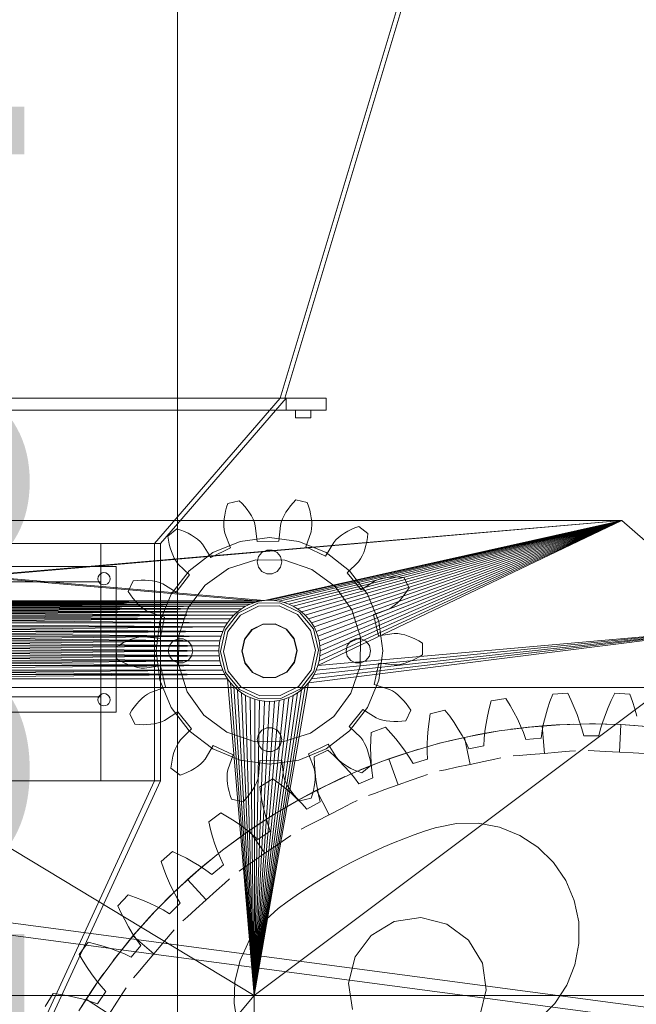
# Model space of a CAD drawing. Header units: millimetres. Extents: x -4395 to 65662, y -65530 to 6847.
# Tile 869 of 1034: x 24877 to 25279, y 1934 to 2577. Entities that reach past the tile are written whole.
import ezdxf

# ---------------------------------------------------------------- set-up
doc = ezdxf.new("R2010")
doc.units = ezdxf.units.MM
doc.layers.add('COTAS_P', color=1, linetype='Continuous', lineweight=0)
doc.layers.add('lateral_briquetadora', color=7, linetype='Continuous', lineweight=0)
doc.dimstyles.new('R19_100', dxfattribs={"dimtxt": 250, "dimasz": 150, "dimexe": 150, "dimexo": 80, "dimgap": 100, "dimtad": 1, "dimtih": 1, "dimtoh": 1, "dimdsep": 46, "dimcen": 0.09, "dimadec": 0, "dimazin": 0, "dimtfac": 1, "dimtdec": 4, "dimtofl": 0, "dimtmove": 0, "dimatfit": 3, "dimfxl": 1, "dimtolj": 1, "dimtzin": 0, "dimarcsym": 0})

# ---------------------------------------------------------------- blocks, each defined once
blk = doc.blocks.new('DIM_R33_6')
at = {"layer": 'COTAS_P'}
for p, q in [((24580.07, 3250), (24980.07, 3250)), ((24980.07, 3250), (24935.07, 3100)), ((24980.07, 0), (24980.07, 3250)), ((24980.07, 3250), (25025.07, 3100)), ((24980.07, 0), (24935.07, 150)), ((24980.07, 0), (25025.07, 150)), ((24580.07, 0), (24980.07, 0))]:
    blk.add_line(p, q, dxfattribs=at)
blk.add_text('3250 P', height=250, rotation=90, dxfattribs=at).set_placement((24880.07, 1625))
blk = doc.blocks.new('DIM_R33_7')
at = {"layer": 'COTAS_P'}
for p, q in [((24250.07, 2141), (24400.07, 2186)), ((26750.07, 2141), (26600.07, 2186)), ((24250.07, 1241), (24250.07, 2141)), ((24250.07, 2141), (26750.07, 2141)), ((24250.07, 2141), (24400.07, 2096)), ((26750.07, 2141), (26600.07, 2096)), ((26750.07, 1241), (26750.07, 2141))]:
    blk.add_line(p, q, dxfattribs=at)
blk.add_text('2500 P', height=250, dxfattribs=at).set_placement((25500.07, 2241))

msp = doc.modelspace()

# ---------------------------------------------------------------- linework, layer by layer
at = {"layer": 'lateral_briquetadora'}
for p, q in [((25047.067, 2330), (25197.067, 2830)), ((25050.067, 2330), (25200.067, 2830)), ((24623.067, 2330), (25077.067, 2330)), ((24650.067, 2330), (25050.067, 2330)), ((24653.067, 2330), (25047.067, 2330)), ((25047.067, 2330), (24965.067, 2235)), ((24969.067, 2235), (25051.067, 2330)), ((25050.067, 2330), (25047.067, 2330)), ((25047.067, 2330), (25051.067, 2330)), ((25051.067, 2330), (25077.067, 2330)), ((25051.067, 2330), (25051.067, 2322)), ((25077.067, 2322), (25077.067, 2330)), ((24623.067, 2322), (25077.067, 2322)), ((25051.067, 2322), (25077.067, 2322)), ((25057.067, 2322), (25067.067, 2322)), ((25057.067, 2322), (25057.067, 2317)), ((25067.067, 2317), (25067.067, 2322)), ((25057.067, 2317), (25067.067, 2317)), ((25012.884, 2261.185), (25020.286, 2262.974)), ((25020.286, 2262.974), (25022.167, 2261.076)), ((25055.499, 2261.503), (25057.33, 2263.449)), ((25057.33, 2263.449), (25064.776, 2261.85)), ((25011.417, 2256.11), (25012.078, 2258.637)), ((25012.078, 2258.637), (25012.884, 2261.185)), ((25022.167, 2261.076), (25023.91, 2259.13)), ((25023.91, 2259.13), (25025.51, 2257.142)), ((25025.51, 2257.142), (25026.958, 2255.114)), ((25050.862, 2255.42), (25052.258, 2257.484)), ((25052.258, 2257.484), (25053.807, 2259.513)), ((25053.807, 2259.513), (25055.499, 2261.503)), ((25064.776, 2261.85), (25065.647, 2259.323)), ((25065.647, 2259.323), (25066.373, 2256.814)), ((25066.373, 2256.814), (25066.952, 2254.328)), ((24430.067, 2250), (25036.833, 2197.791)), ((25270.067, 2250), (24430.067, 2250)), ((24430.067, 2250), (25033.63, 2197.316)), ((25270.067, 2250), (24663.302, 2197.791)), ((25270.067, 2250), (24666.505, 2197.316)), ((25010.339, 2248.721), (25010.54, 2251.144)), ((25010.54, 2251.144), (25010.902, 2253.61)), ((25010.902, 2253.61), (25011.417, 2256.11)), ((25026.958, 2255.114), (25028.244, 2253.05)), ((25028.244, 2253.05), (25029.351, 2250.953)), ((25029.351, 2250.953), (25030.249, 2248.823)), ((25270.067, 2250), (25036.833, 2197.791)), ((25270.067, 2250), (25040.067, 2197.95)), ((25270.067, 2250), (25043.302, 2197.791)), ((25270.067, 2250), (25046.505, 2197.316)), ((25047.734, 2249.047), (25048.576, 2251.199)), ((25048.576, 2251.199), (25049.629, 2253.324)), ((25049.629, 2253.324), (25050.862, 2255.42)), ((25270.067, 2250), (25049.647, 2196.529)), ((25270.067, 2250), (25052.696, 2195.438)), ((25270.067, 2250), (25055.624, 2194.054)), ((25270.067, 2250), (25058.401, 2192.389)), ((25270.067, 2250), (25061.002, 2190.46)), ((25270.067, 2250), (25063.402, 2188.285)), ((25270.067, 2250), (25065.577, 2185.885)), ((25066.952, 2254.328), (25067.377, 2251.873)), ((25067.377, 2251.873), (25067.64, 2249.455)), ((25270.067, 2250), (25067.506, 2183.284)), ((25270.067, 2250), (25069.171, 2180.506)), ((25270.067, 2250), (25070.556, 2177.579)), ((25270.067, 2250), (25071.647, 2155.371)), ((25270.067, 2250), (25071.647, 2174.53)), ((25270.067, 2250), (25072.433, 2158.512)), ((25270.067, 2250), (25072.433, 2171.388)), ((25270.067, 2250), (25072.909, 2161.716)), ((25270.067, 2250), (25072.909, 2168.185)), ((25270.067, 2250), (25073.067, 2164.95)), ((25350.067, 2180), (25270.067, 2250)), ((24973.821, 2239.86), (24979.714, 2244.684)), ((24979.714, 2244.684), (24982.232, 2243.789)), ((24982.232, 2243.789), (24984.647, 2242.793)), ((25010.312, 2246.349), (25010.339, 2248.721)), ((25010.486, 2244.045), (25010.312, 2246.349)), ((25010.946, 2241.844), (25010.486, 2244.045)), ((25030.249, 2248.823), (25030.846, 2246.655)), ((25030.846, 2246.655), (25032.006, 2236.372)), ((25046.296, 2236.555), (25047.193, 2246.864)), ((25047.193, 2246.864), (25047.734, 2249.047)), ((25067.612, 2244.777), (25067.209, 2242.565)), ((25067.728, 2247.085), (25067.612, 2244.777)), ((25067.64, 2249.455), (25067.728, 2247.085)), ((25091.2, 2243.031), (25093.475, 2244.187)), ((25093.475, 2244.187), (25095.864, 2245.245)), ((25095.864, 2245.245), (25098.358, 2246.204)), ((25098.358, 2246.204), (25104.372, 2241.533)), ((24974.201, 2237.215), (24973.821, 2239.86)), ((24974.701, 2234.651), (24974.201, 2237.215)), ((24984.647, 2242.793), (24986.951, 2241.695)), ((24986.951, 2241.695), (24989.136, 2240.497)), ((24989.136, 2240.497), (24991.19, 2239.195)), ((24991.19, 2239.195), (24993.098, 2237.786)), ((24993.098, 2237.786), (24994.83, 2236.257)), ((25014.611, 2232.166), (25010.946, 2241.844)), ((25020.915, 2236.429), (25040.067, 2238.95)), ((25040.067, 2238.95), (25059.22, 2236.429)), ((25067.209, 2242.565), (25063.793, 2232.797)), ((25082.028, 2235.66), (25083.462, 2237.392)), ((25083.462, 2237.392), (25085.156, 2238.966)), ((25085.156, 2238.966), (25087.026, 2240.423)), ((25087.026, 2240.423), (25089.047, 2241.777)), ((25089.047, 2241.777), (25091.2, 2243.031)), ((25104.06, 2238.879), (25103.626, 2236.303)), ((25104.372, 2241.533), (25104.06, 2238.879)), ((24965.067, 2235), (24735.067, 2235)), ((24770.067, 2235), (24930.067, 2235)), ((24930.067, 2235), (24965.067, 2235)), ((24930.067, 2235), (24930.067, 2080)), ((24930.067, 2210), (24930.067, 2235)), ((24969.067, 2235), (24965.067, 2235)), ((24965.067, 2080), (24965.067, 2235)), ((24969.067, 2080), (24969.067, 2235)), ((24975.322, 2232.176), (24974.701, 2234.651)), ((24976.066, 2229.797), (24975.322, 2232.176)), ((24994.83, 2236.257), (24996.309, 2234.562)), ((24996.309, 2234.562), (25001.816, 2225.801)), ((25001.816, 2225.801), (25014.611, 2232.166)), ((25003.067, 2229.036), (25020.915, 2236.429)), ((25032.006, 2236.372), (25046.296, 2236.555)), ((25038.287, 2230.75), (25035.08, 2229.205)), ((25041.848, 2230.75), (25038.287, 2230.75)), ((25045.055, 2229.205), (25041.848, 2230.75)), ((25059.22, 2236.429), (25077.067, 2229.036)), ((25063.793, 2232.797), (25076.747, 2226.761)), ((25076.747, 2226.761), (25082.028, 2235.66)), ((25102.386, 2231.416), (25101.575, 2229.123)), ((25103.069, 2233.812), (25102.386, 2231.416)), ((25103.626, 2236.303), (25103.069, 2233.812)), ((24976.936, 2227.526), (24976.066, 2229.797)), ((24977.941, 2225.378), (24976.936, 2227.526)), ((24979.098, 2223.377), (24977.941, 2225.378)), ((24987.742, 2217.276), (25003.067, 2229.036)), ((25013.344, 2218.67), (25031.252, 2224.299)), ((25031.252, 2224.299), (25050.024, 2224.118)), ((25032.86, 2226.421), (25032.067, 2222.95)), ((25035.08, 2229.205), (25032.86, 2226.421)), ((25047.275, 2226.421), (25045.055, 2229.205)), ((25048.067, 2222.95), (25047.275, 2226.421)), ((25077.067, 2229.036), (25092.393, 2217.276)), ((25099.52, 2224.92), (25098.197, 2223.102)), ((25100.625, 2226.95), (25099.52, 2224.92)), ((25101.575, 2229.123), (25100.625, 2226.95)), ((24760.067, 2220), (24940.067, 2220)), ((24940.067, 2125), (24940.067, 2220)), ((24980.467, 2221.594), (24979.098, 2223.377)), ((24987.968, 2214.465), (24980.467, 2221.594)), ((24998.051, 2207.783), (25013.344, 2218.67)), ((25032.067, 2222.95), (25032.86, 2219.479)), ((25032.86, 2219.479), (25035.08, 2216.696)), ((25045.055, 2216.696), (25047.275, 2219.479)), ((25047.275, 2219.479), (25048.067, 2222.95)), ((25050.024, 2224.118), (25067.82, 2218.146)), ((25067.82, 2218.146), (25082.9, 2206.966)), ((25098.197, 2223.102), (25090.881, 2215.783)), ((24928.067, 2212), (24928.263, 2213.236)), ((24928.263, 2210.764), (24928.067, 2212)), ((24928.263, 2213.236), (24928.831, 2214.351)), ((24928.831, 2214.351), (24929.716, 2215.236)), ((24929.716, 2215.236), (24930.831, 2215.804)), ((24930.831, 2215.804), (24932.067, 2216)), ((24932.067, 2216), (24933.304, 2215.804)), ((24933.304, 2215.804), (24934.419, 2215.236)), ((24934.419, 2215.236), (24935.304, 2214.351)), ((24935.304, 2214.351), (24935.872, 2213.236)), ((24935.872, 2213.236), (24936.067, 2212)), ((24936.067, 2212), (24935.872, 2210.764)), ((24975.982, 2201.95), (24987.742, 2217.276)), ((24979.202, 2203.178), (24987.968, 2214.465)), ((25035.08, 2216.696), (25038.287, 2215.151)), ((25038.287, 2215.151), (25041.848, 2215.151)), ((25041.848, 2215.151), (25045.055, 2216.696)), ((25090.881, 2215.783), (25099.934, 2204.725)), ((25092.393, 2217.276), (25104.153, 2201.95)), ((25110.596, 2211.39), (25112.805, 2212.073)), ((25112.805, 2212.073), (25115.123, 2212.574)), ((25115.123, 2212.574), (25117.53, 2212.918)), ((25117.53, 2212.918), (25120.014, 2213.113)), ((25120.014, 2213.113), (25122.566, 2213.168)), ((25122.566, 2213.168), (25125.177, 2213.085)), ((25125.177, 2213.085), (25127.84, 2212.867)), ((25127.84, 2212.867), (25131.232, 2206.048)), ((24770.067, 2210), (24930.067, 2210)), ((24928.831, 2209.649), (24928.263, 2210.764)), ((24929.716, 2208.764), (24928.831, 2209.649)), ((24930.831, 2208.196), (24929.716, 2208.764)), ((24932.067, 2208), (24930.831, 2208.196)), ((24933.304, 2208.196), (24932.067, 2208)), ((24934.419, 2208.764), (24933.304, 2208.196)), ((24935.304, 2209.649), (24934.419, 2208.764)), ((24935.872, 2210.764), (24935.304, 2209.649)), ((24947.88, 2203.698), (24951.096, 2210.602)), ((24951.096, 2210.602), (24953.753, 2210.888)), ((24953.753, 2210.888), (24956.361, 2211.038)), ((24956.361, 2211.038), (24958.913, 2211.049)), ((24958.913, 2211.049), (24961.401, 2210.917)), ((24961.401, 2210.917), (24963.817, 2210.636)), ((24963.817, 2210.636), (24966.147, 2210.194)), ((24966.147, 2210.194), (24968.372, 2209.568)), ((24968.372, 2209.568), (24970.439, 2208.682)), ((24970.439, 2208.682), (24979.202, 2203.178)), ((24986.872, 2192.703), (24998.051, 2207.783)), ((25082.9, 2206.966), (25093.788, 2191.674)), ((25099.934, 2204.725), (25108.553, 2210.452)), ((25108.553, 2210.452), (25110.596, 2211.39)), ((25131.232, 2206.048), (25129.799, 2203.792)), ((24949.37, 2201.48), (24947.88, 2203.698)), ((24950.933, 2199.387), (24949.37, 2201.48)), ((24952.566, 2197.426), (24950.933, 2199.387)), ((24968.589, 2184.103), (24975.982, 2201.95)), ((25104.153, 2201.95), (25111.546, 2184.103)), ((25126.708, 2199.658), (25125.053, 2197.794)), ((25128.291, 2201.66), (25126.708, 2199.658)), ((25129.799, 2203.792), (25128.291, 2201.66)), ((24663.302, 2197.791), (25033.63, 2197.316)), ((25036.833, 2197.791), (24666.505, 2197.316)), ((25030.488, 2196.529), (24666.505, 2197.316)), ((25033.63, 2197.316), (24666.505, 2197.316)), ((24669.647, 2196.529), (25033.63, 2197.316)), ((25027.439, 2195.438), (24669.647, 2196.529)), ((25030.488, 2196.529), (24669.647, 2196.529)), ((24672.696, 2195.438), (25030.488, 2196.529)), ((24672.696, 2195.438), (25024.511, 2194.054)), ((25027.439, 2195.438), (24672.696, 2195.438)), ((25027.439, 2195.438), (24675.624, 2194.054)), ((25021.734, 2192.389), (24675.624, 2194.054)), ((25024.511, 2194.054), (24675.624, 2194.054)), ((24678.401, 2192.389), (25024.511, 2194.054)), ((25021.734, 2192.389), (24678.401, 2192.389)), ((24678.401, 2192.389), (25019.133, 2190.46)), ((25021.734, 2192.389), (24681.002, 2190.46)), ((24954.268, 2195.606), (24952.566, 2197.426)), ((24956.037, 2193.938), (24954.268, 2195.606)), ((24957.875, 2192.438), (24956.037, 2193.938)), ((24959.785, 2191.137), (24957.875, 2192.438)), ((24980.899, 2174.906), (24986.872, 2192.703)), ((25019.133, 2190.46), (25021.734, 2192.389)), ((25019.797, 2189.711), (25032.548, 2196.054)), ((25033.018, 2194.11), (25021.064, 2188.164)), ((25021.734, 2192.389), (25024.511, 2194.054)), ((25024.511, 2194.054), (25027.439, 2195.438)), ((25027.439, 2195.438), (25030.488, 2196.529)), ((25030.488, 2196.529), (25033.63, 2197.316)), ((25032.548, 2196.054), (25046.788, 2196.237)), ((25046.368, 2194.281), (25033.018, 2194.11)), ((25033.63, 2197.316), (25036.833, 2197.791)), ((25036.833, 2197.791), (25040.067, 2197.95)), ((25040.067, 2197.95), (25043.302, 2197.791)), ((25043.302, 2197.791), (25046.505, 2197.316)), ((25058.47, 2188.643), (25046.368, 2194.281)), ((25046.505, 2197.316), (25049.647, 2196.529)), ((25046.788, 2196.237), (25059.697, 2190.222)), ((25049.647, 2196.529), (25052.696, 2195.438)), ((25052.696, 2195.438), (25055.624, 2194.054)), ((25055.624, 2194.054), (25058.401, 2192.389)), ((25058.401, 2192.389), (25061.002, 2190.46)), ((25119.652, 2193.186), (25117.671, 2192.122)), ((25121.529, 2194.535), (25119.652, 2193.186)), ((25123.327, 2196.081), (25121.529, 2194.535)), ((25125.053, 2197.794), (25123.327, 2196.081)), ((25016.733, 2188.285), (24681.002, 2190.46)), ((25019.133, 2190.46), (24681.002, 2190.46)), ((25019.133, 2190.46), (24683.402, 2188.285)), ((24683.402, 2188.285), (25014.558, 2185.885)), ((25016.733, 2188.285), (24683.402, 2188.285)), ((25016.733, 2188.285), (24685.577, 2185.885)), ((24685.577, 2185.885), (25012.629, 2183.284)), ((25014.558, 2185.885), (24685.577, 2185.885)), ((24687.506, 2183.284), (25014.558, 2185.885)), ((24961.793, 2190.125), (24959.785, 2191.137)), ((24971.644, 2186.956), (24961.793, 2190.125)), ((24968.643, 2172.984), (24971.644, 2186.956)), ((25011.061, 2178.464), (25019.797, 2189.711)), ((25012.629, 2183.284), (25014.558, 2185.885)), ((25021.064, 2188.164), (25012.874, 2177.619)), ((25014.558, 2185.885), (25016.733, 2188.285)), ((25016.733, 2188.285), (25019.133, 2190.46)), ((25066.928, 2178.312), (25058.47, 2188.643)), ((25059.697, 2190.222), (25068.718, 2179.203)), ((25061.002, 2190.46), (25063.402, 2188.285)), ((25063.402, 2188.285), (25065.577, 2185.885)), ((25065.577, 2185.885), (25067.506, 2183.284)), ((25093.788, 2191.674), (25099.416, 2173.765)), ((25117.671, 2192.122), (25107.904, 2188.702)), ((25107.904, 2188.702), (25111.263, 2174.811)), ((24687.506, 2183.284), (25010.964, 2180.506)), ((25012.629, 2183.284), (24687.506, 2183.284)), ((24689.171, 2180.506), (25009.579, 2177.579)), ((25010.964, 2180.506), (24689.171, 2180.506)), ((25010.964, 2180.506), (24690.556, 2177.579)), ((24966.067, 2164.95), (24968.589, 2184.103)), ((25009.579, 2177.579), (25010.964, 2180.506)), ((25010.964, 2180.506), (25012.629, 2183.284)), ((25028.665, 2178.878), (25035.838, 2182.446)), ((25028.792, 2178.724), (25035.885, 2182.252)), ((25350.067, 2180), (25030.067, 1940)), ((25035.838, 2182.446), (25043.848, 2182.549)), ((25035.885, 2182.252), (25043.806, 2182.353)), ((25043.806, 2182.353), (25050.986, 2179.008)), ((25043.848, 2182.549), (25051.109, 2179.166)), ((25350.067, 2180), (25065.577, 2144.015)), ((25067.506, 2183.284), (25069.171, 2180.506)), ((25350.067, 2180), (25067.506, 2146.616)), ((25069.171, 2180.506), (25070.556, 2177.579)), ((25350.067, 2180), (25069.171, 2149.394)), ((25350.067, 2180), (25070.556, 2152.322)), ((25071.647, 2155.371), (25350.067, 2180)), ((25111.546, 2184.103), (25114.067, 2164.95)), ((24690.556, 2177.579), (25008.488, 2174.53)), ((25009.579, 2177.579), (24690.556, 2177.579)), ((24691.647, 2174.53), (25009.579, 2177.579)), ((25008.488, 2174.53), (24691.647, 2174.53)), ((24691.647, 2174.53), (25007.702, 2171.388)), ((25008.488, 2174.53), (24692.433, 2171.388)), ((24949.247, 2172.233), (24951.546, 2173.027)), ((24951.546, 2173.027), (24953.837, 2173.64)), ((24953.837, 2173.64), (24956.113, 2174.041)), ((24956.113, 2174.041), (24958.36, 2174.14)), ((24958.36, 2174.14), (24968.643, 2172.984)), ((24980.719, 2156.135), (24980.899, 2174.906)), ((25007.702, 2171.388), (25008.488, 2174.53)), ((25008.07, 2164.54), (25011.061, 2178.464)), ((25008.488, 2174.53), (25009.579, 2177.579)), ((25012.874, 2177.619), (25010.07, 2164.566)), ((25023.751, 2172.552), (25028.665, 2178.878)), ((25023.933, 2172.467), (25028.792, 2178.724)), ((25050.986, 2179.008), (25056.004, 2172.878)), ((25051.109, 2179.166), (25056.184, 2172.967)), ((25056.004, 2172.878), (25057.866, 2165.178)), ((25056.184, 2172.967), (25058.066, 2165.181)), ((25066.928, 2178.312), (25070.065, 2165.335)), ((25068.718, 2179.203), (25072.065, 2165.36)), ((25070.556, 2177.579), (25071.647, 2174.53)), ((25071.647, 2174.53), (25072.433, 2171.388)), ((25099.416, 2173.765), (25099.236, 2154.994)), ((25111.263, 2174.811), (25121.513, 2176.231)), ((25121.513, 2176.231), (25123.761, 2176.19)), ((25123.761, 2176.19), (25126.047, 2175.847)), ((25126.047, 2175.847), (25128.353, 2175.293)), ((25128.353, 2175.293), (25130.671, 2174.557)), ((25130.671, 2174.557), (25132.994, 2173.656)), ((25132.994, 2173.656), (25135.317, 2172.598)), ((24692.433, 2171.388), (25007.226, 2168.185)), ((25007.702, 2171.388), (24692.433, 2171.388)), ((24692.909, 2168.185), (25007.702, 2171.388)), ((24692.909, 2168.185), (25007.067, 2164.95)), ((25007.226, 2168.185), (24692.909, 2168.185)), ((24693.067, 2164.95), (25007.226, 2168.185)), ((24940.099, 2167.477), (24942.369, 2168.888)), ((24940.197, 2159.862), (24940.099, 2167.477)), ((24942.369, 2168.888), (24944.654, 2170.155)), ((24944.654, 2170.155), (24946.948, 2171.272)), ((24946.948, 2171.272), (24949.247, 2172.233)), ((24974.067, 2164.95), (24974.86, 2168.421)), ((24974.86, 2168.421), (24977.08, 2171.205)), ((24977.08, 2171.205), (24980.287, 2172.75)), ((24980.287, 2172.75), (24983.848, 2172.75)), ((24983.848, 2172.75), (24987.055, 2171.205)), ((24987.055, 2171.205), (24989.275, 2168.421)), ((24989.275, 2168.421), (24990.067, 2164.95)), ((25007.067, 2164.95), (25007.226, 2168.185)), ((25007.226, 2168.185), (25007.702, 2171.388)), ((25022.069, 2164.72), (25023.751, 2172.552)), ((25022.269, 2164.722), (25023.933, 2172.467)), ((25072.433, 2171.388), (25072.909, 2168.185)), ((25072.909, 2168.185), (25073.067, 2164.95)), ((25090.86, 2168.421), (25090.067, 2164.95)), ((25093.08, 2171.205), (25090.86, 2168.421)), ((25096.287, 2172.75), (25093.08, 2171.205)), ((25099.848, 2172.75), (25096.287, 2172.75)), ((25103.055, 2171.205), (25099.848, 2172.75)), ((25105.275, 2168.421), (25103.055, 2171.205)), ((25106.067, 2164.95), (25105.275, 2168.421)), ((25135.317, 2172.598), (25137.633, 2171.39)), ((25137.633, 2171.39), (25139.938, 2170.038)), ((25139.938, 2170.038), (25140.036, 2162.423)), ((25007.226, 2161.716), (24692.433, 2158.512)), ((25007.067, 2164.95), (24692.909, 2161.716)), ((25007.226, 2161.716), (24692.909, 2161.716)), ((24692.909, 2161.716), (25007.702, 2158.512)), ((24693.067, 2164.95), (25007.226, 2161.716)), ((25007.067, 2164.95), (24693.067, 2164.95)), ((24968.589, 2145.798), (24966.067, 2164.95)), ((24974.86, 2161.479), (24974.067, 2164.95)), ((24977.08, 2158.696), (24974.86, 2161.479)), ((24989.275, 2161.479), (24987.055, 2158.696)), ((24990.067, 2164.95), (24989.275, 2161.479)), ((25007.226, 2161.716), (25007.067, 2164.95)), ((25007.226, 2161.716), (25007.702, 2158.512)), ((25011.417, 2150.698), (25008.07, 2164.54)), ((25010.07, 2164.566), (25013.207, 2151.589)), ((25023.951, 2156.933), (25022.069, 2164.72)), ((25024.131, 2157.022), (25022.269, 2164.722)), ((25057.866, 2165.178), (25056.202, 2157.433)), ((25058.066, 2165.181), (25056.384, 2157.349)), ((25070.065, 2165.335), (25067.261, 2152.281)), ((25072.065, 2165.36), (25069.074, 2151.437)), ((25072.909, 2161.716), (25072.433, 2158.512)), ((25073.067, 2164.95), (25072.909, 2161.716)), ((25090.067, 2164.95), (25090.86, 2161.479)), ((25090.86, 2161.479), (25093.08, 2158.696)), ((25103.055, 2158.696), (25105.275, 2161.479)), ((25105.275, 2161.479), (25106.067, 2164.95)), ((25114.067, 2164.95), (25111.546, 2145.798)), ((25137.766, 2161.012), (25135.481, 2159.746)), ((25140.036, 2162.423), (25137.766, 2161.012)), ((25008.488, 2155.371), (24690.556, 2152.322)), ((25007.702, 2158.512), (24691.647, 2155.371)), ((25008.488, 2155.371), (24691.647, 2155.371)), ((24692.433, 2158.512), (25008.488, 2155.371)), ((25007.702, 2158.512), (24692.433, 2158.512)), ((24942.502, 2158.51), (24940.197, 2159.862)), ((24944.818, 2157.303), (24942.502, 2158.51)), ((24947.141, 2156.245), (24944.818, 2157.303)), ((24949.464, 2155.343), (24947.141, 2156.245)), ((24951.782, 2154.608), (24949.464, 2155.343)), ((24954.088, 2154.054), (24951.782, 2154.608)), ((24956.374, 2153.711), (24954.088, 2154.054)), ((24958.622, 2153.669), (24956.374, 2153.711)), ((24968.872, 2155.089), (24958.622, 2153.669)), ((24972.23, 2141.198), (24968.872, 2155.089)), ((24980.287, 2157.151), (24977.08, 2158.696)), ((24983.848, 2157.151), (24980.287, 2157.151)), ((24986.347, 2138.227), (24980.719, 2156.135)), ((24987.055, 2158.696), (24983.848, 2157.151)), ((25008.488, 2155.371), (25007.702, 2158.512)), ((25009.579, 2152.322), (25008.488, 2155.371)), ((25029.026, 2150.735), (25023.951, 2156.933)), ((25029.149, 2150.893), (25024.131, 2157.022)), ((25056.202, 2157.433), (25051.343, 2151.177)), ((25056.384, 2157.349), (25051.47, 2151.022)), ((25071.647, 2155.371), (25070.556, 2152.322)), ((25072.433, 2158.512), (25071.647, 2155.371)), ((25093.08, 2158.696), (25096.287, 2157.151)), ((25099.236, 2154.994), (25093.263, 2137.197)), ((25096.287, 2157.151), (25099.848, 2157.151)), ((25099.848, 2157.151), (25103.055, 2158.696)), ((25111.492, 2156.917), (25108.491, 2142.944)), ((25121.775, 2155.76), (25111.492, 2156.917)), ((25124.022, 2155.859), (25121.775, 2155.76)), ((25126.298, 2156.26), (25124.022, 2155.859)), ((25128.589, 2156.873), (25126.298, 2156.26)), ((25130.888, 2157.668), (25128.589, 2156.873)), ((25133.187, 2158.629), (25130.888, 2157.668)), ((25135.481, 2159.746), (25133.187, 2158.629)), ((25010.964, 2149.394), (24687.506, 2146.616)), ((25009.579, 2152.322), (24689.171, 2149.394)), ((24689.171, 2149.394), (25010.964, 2149.394)), ((24690.556, 2152.322), (25009.579, 2152.322)), ((24690.556, 2152.322), (25010.964, 2149.394)), ((25010.964, 2149.394), (25009.579, 2152.322)), ((25012.629, 2146.616), (25010.964, 2149.394)), ((25020.438, 2139.678), (25011.417, 2150.698)), ((25021.665, 2141.258), (25013.207, 2151.589)), ((25036.287, 2147.352), (25029.026, 2150.735)), ((25036.329, 2147.547), (25029.149, 2150.893)), ((25044.297, 2147.454), (25036.287, 2147.352)), ((25044.25, 2147.649), (25036.329, 2147.547)), ((25051.343, 2151.177), (25044.25, 2147.649)), ((25051.47, 2151.022), (25044.297, 2147.454)), ((25067.261, 2152.281), (25059.071, 2141.737)), ((25069.074, 2151.437), (25060.338, 2140.189)), ((25069.171, 2149.394), (25067.506, 2146.616)), ((25070.556, 2152.322), (25069.171, 2149.394)), ((24687.506, 2146.616), (25012.629, 2146.616)), ((24687.506, 2146.616), (25030.067, 1940)), ((24962.464, 2137.779), (24972.23, 2141.198)), ((24975.982, 2127.95), (24968.589, 2145.798)), ((25014.558, 2144.015), (25012.629, 2146.616)), ((25012.629, 2146.616), (25030.067, 1940)), ((25014.558, 2144.015), (25016.733, 2141.616)), ((25014.558, 2144.015), (25030.067, 1940)), ((25019.133, 2139.441), (25016.733, 2141.616)), ((25016.733, 2141.616), (25030.067, 1940)), ((25033.767, 2135.619), (25021.665, 2141.258)), ((25030.067, 1940), (25065.577, 2144.015)), ((25063.402, 2141.616), (25030.067, 1940)), ((25059.071, 2141.737), (25047.117, 2135.79)), ((25063.402, 2141.616), (25061.002, 2139.441)), ((25065.577, 2144.015), (25063.402, 2141.616)), ((25067.506, 2146.616), (25065.577, 2144.015)), ((25111.546, 2145.798), (25104.153, 2127.95)), ((25108.491, 2142.944), (25118.342, 2139.776)), ((24770.067, 2135), (24930.067, 2135)), ((24928.263, 2134.236), (24928.831, 2135.351)), ((24928.831, 2135.351), (24929.716, 2136.236)), ((24929.716, 2136.236), (24930.831, 2136.804)), ((24930.067, 2080), (24930.067, 2135)), ((24930.831, 2136.804), (24932.067, 2137)), ((24932.067, 2137), (24933.304, 2136.804)), ((24933.304, 2136.804), (24934.419, 2136.236)), ((24934.419, 2136.236), (24935.304, 2135.351)), ((24935.304, 2135.351), (24935.872, 2134.236)), ((24956.808, 2133.819), (24958.606, 2135.366)), ((24958.606, 2135.366), (24960.483, 2136.715)), ((24960.483, 2136.715), (24962.464, 2137.779)), ((24997.235, 2122.934), (24986.347, 2138.227)), ((25021.734, 2137.512), (25019.133, 2139.441)), ((25019.133, 2139.441), (25030.067, 1940)), ((25033.347, 2133.664), (25020.438, 2139.678)), ((25024.511, 2135.847), (25021.734, 2137.512)), ((25021.734, 2137.512), (25030.067, 1940)), ((25027.439, 2134.462), (25024.511, 2135.847)), ((25024.511, 2135.847), (25030.067, 1940)), ((25030.488, 2133.371), (25027.439, 2134.462)), ((25027.439, 2134.462), (25030.067, 1940)), ((25061.002, 2139.441), (25030.067, 1940)), ((25058.401, 2137.512), (25030.067, 1940)), ((25055.624, 2135.847), (25030.067, 1940)), ((25052.696, 2134.462), (25030.067, 1940)), ((25047.117, 2135.79), (25033.767, 2135.619)), ((25060.338, 2140.189), (25047.587, 2133.846)), ((25052.696, 2134.462), (25049.647, 2133.371)), ((25055.624, 2135.847), (25052.696, 2134.462)), ((25058.401, 2137.512), (25055.624, 2135.847)), ((25061.002, 2139.441), (25058.401, 2137.512)), ((25093.263, 2137.197), (25082.084, 2122.117)), ((25118.342, 2139.776), (25120.35, 2138.763)), ((25120.35, 2138.763), (25122.26, 2137.463)), ((25122.26, 2137.463), (25124.098, 2135.963)), ((25124.098, 2135.963), (25125.867, 2134.295)), ((25125.867, 2134.295), (25127.569, 2132.474)), ((25223.159, 2131.924), (25224.904, 2136.732)), ((25224.904, 2136.732), (25234.753, 2137.216)), ((25234.753, 2137.216), (25236.961, 2132.602)), ((25263.174, 2132.602), (25265.382, 2137.216)), ((25265.382, 2137.216), (25275.231, 2136.732)), ((25275.231, 2136.732), (25276.976, 2131.924)), ((24928.067, 2133), (24928.263, 2134.236)), ((24928.263, 2131.764), (24928.067, 2133)), ((24928.831, 2130.649), (24928.263, 2131.764)), ((24929.716, 2129.764), (24928.831, 2130.649)), ((24930.831, 2129.196), (24929.716, 2129.764)), ((24932.067, 2129), (24930.831, 2129.196)), ((24933.304, 2129.196), (24932.067, 2129)), ((24934.419, 2129.764), (24933.304, 2129.196)), ((24935.304, 2130.649), (24934.419, 2129.764)), ((24935.872, 2131.764), (24935.304, 2130.649)), ((24935.872, 2134.236), (24936.067, 2133)), ((24936.067, 2133), (24935.872, 2131.764)), ((24950.336, 2126.108), (24951.844, 2128.241)), ((24951.844, 2128.241), (24953.427, 2130.243)), ((24953.427, 2130.243), (24955.082, 2132.106)), ((24955.082, 2132.106), (24956.808, 2133.819)), ((24987.742, 2112.624), (24975.982, 2127.95)), ((25049.647, 2133.371), (25030.067, 1940)), ((25030.488, 2133.371), (25030.067, 1940)), ((25046.505, 2132.584), (25030.067, 1940)), ((25033.63, 2132.584), (25030.067, 1940)), ((25043.302, 2132.109), (25030.067, 1940)), ((25036.833, 2132.109), (25030.067, 1940)), ((25040.067, 2131.95), (25030.067, 1940)), ((25033.63, 2132.584), (25030.488, 2133.371)), ((25047.587, 2133.846), (25033.347, 2133.664)), ((25036.833, 2132.109), (25033.63, 2132.584)), ((25040.067, 2131.95), (25036.833, 2132.109)), ((25043.302, 2132.109), (25040.067, 2131.95)), ((25046.505, 2132.584), (25043.302, 2132.109)), ((25049.647, 2133.371), (25046.505, 2132.584)), ((25104.153, 2127.95), (25092.393, 2112.624)), ((25127.569, 2132.474), (25129.202, 2130.513)), ((25129.202, 2130.513), (25130.765, 2128.421)), ((25130.765, 2128.421), (25132.255, 2126.202)), ((25183.403, 2127.327), (25184.668, 2132.283)), ((25184.668, 2132.283), (25194.423, 2133.73)), ((25194.423, 2133.73), (25197.072, 2129.354)), ((25197.072, 2129.354), (25199.551, 2124.947)), ((25221.588, 2127.118), (25223.159, 2131.924)), ((25236.961, 2132.602), (25238.995, 2127.973)), ((25238.995, 2127.973), (25240.847, 2123.331)), ((25259.288, 2123.331), (25261.139, 2127.973)), ((25261.139, 2127.973), (25263.174, 2132.602)), ((25276.976, 2131.924), (25278.547, 2127.118)), ((24760.067, 2125), (24940.067, 2125)), ((24948.903, 2123.853), (24950.336, 2126.108)), ((24952.295, 2117.034), (24948.903, 2123.853)), ((24980.201, 2125.175), (24971.582, 2119.449)), ((24989.254, 2114.117), (24980.201, 2125.175)), ((25012.315, 2111.755), (24997.235, 2122.934)), ((25082.084, 2122.117), (25066.791, 2111.23)), ((25100.933, 2126.722), (25092.167, 2115.436)), ((25109.696, 2121.219), (25100.933, 2126.722)), ((25132.255, 2126.202), (25129.039, 2119.299)), ((25144.289, 2118.855), (25145.062, 2123.911)), ((25145.062, 2123.911), (25154.628, 2126.307)), ((25154.628, 2126.307), (25157.694, 2122.213)), ((25157.694, 2122.213), (25160.592, 2118.07)), ((25181.4, 2117.476), (25182.311, 2122.39)), ((25182.311, 2122.39), (25183.403, 2127.327)), ((25199.551, 2124.947), (25201.848, 2120.509)), ((25219.008, 2117.523), (25220.2, 2122.316)), ((25220.2, 2122.316), (25221.588, 2127.118)), ((25240.847, 2123.331), (25242.503, 2118.677)), ((25257.632, 2118.677), (25259.288, 2123.331)), ((25278.547, 2127.118), (25279.935, 2122.316)), ((24954.958, 2116.816), (24952.295, 2117.034)), ((24957.569, 2116.733), (24954.958, 2116.816)), ((24960.121, 2116.787), (24957.569, 2116.733)), ((24962.605, 2116.983), (24960.121, 2116.787)), ((24965.012, 2117.326), (24962.605, 2116.983)), ((24967.33, 2117.828), (24965.012, 2117.326)), ((24969.538, 2118.51), (24967.33, 2117.828)), ((24971.582, 2119.449), (24969.538, 2118.51)), ((25092.167, 2115.436), (25099.668, 2108.307)), ((25106.468, 2111.698), (25115.753, 2115.02)), ((25111.763, 2120.333), (25109.696, 2121.219)), ((25113.988, 2119.707), (25111.763, 2120.333)), ((25116.318, 2119.265), (25113.988, 2119.707)), ((25115.753, 2115.02), (25119.205, 2111.246)), ((25118.734, 2118.984), (25116.318, 2119.265)), ((25121.222, 2118.852), (25118.734, 2118.984)), ((25123.774, 2118.863), (25121.222, 2118.852)), ((25126.382, 2119.012), (25123.774, 2118.863)), ((25129.039, 2119.299), (25126.382, 2119.012)), ((25143.686, 2113.835), (25144.289, 2118.855)), ((25160.592, 2118.07), (25163.314, 2113.878)), ((25180.684, 2112.589), (25181.4, 2117.476)), ((25190.056, 2112.632), (25209.766, 2115.174)), ((25208.939, 2115.088), (25201.677, 2114.254)), ((25201.848, 2120.509), (25203.952, 2116.04)), ((25203.952, 2116.04), (25205.844, 2111.541)), ((25218.012, 2115.938), (25208.939, 2115.088)), ((25209.766, 2115.174), (25229.58, 2116.715)), ((25218.012, 2115.938), (25227.103, 2116.577)), ((25219.483, 2097.998), (25218.012, 2115.938)), ((25218.031, 2112.741), (25219.008, 2117.523)), ((25227.103, 2116.577), (25234.404, 2116.937)), ((25229.58, 2116.715), (25249.446, 2117.25)), ((25234.404, 2116.937), (25238.461, 2117.078)), ((25242.503, 2118.677), (25243.945, 2114.014)), ((25252.899, 2117.24), (25248.839, 2117.248)), ((25249.446, 2117.25), (25269.314, 2116.778)), ((25260.208, 2117.119), (25252.899, 2117.24)), ((25256.19, 2114.014), (25257.632, 2118.677)), ((25269.314, 2116.778), (25260.208, 2117.119)), ((25268.431, 2098.799), (25269.314, 2116.778)), ((25269.314, 2116.778), (25278.411, 2116.225)), ((25269.314, 2116.778), (25289.133, 2115.3)), ((25278.411, 2116.225), (25285.696, 2115.629)), ((24981.938, 2106.798), (24989.254, 2114.117)), ((25003.067, 2100.864), (24987.742, 2112.624)), ((25030.111, 2105.782), (25012.315, 2111.755)), ((25032.86, 2110.421), (25032.067, 2106.95)), ((25035.08, 2113.205), (25032.86, 2110.421)), ((25038.287, 2114.75), (25035.08, 2113.205)), ((25041.848, 2114.75), (25038.287, 2114.75)), ((25045.055, 2113.205), (25041.848, 2114.75)), ((25047.275, 2110.421), (25045.055, 2113.205)), ((25048.067, 2106.95), (25047.275, 2110.421)), ((25066.791, 2111.23), (25048.883, 2105.601)), ((25092.393, 2112.624), (25077.067, 2100.864)), ((25106.194, 2106.591), (25106.468, 2111.698)), ((25119.205, 2111.246), (25122.495, 2107.407)), ((25143.028, 2103.922), (25143.261, 2108.855)), ((25143.261, 2108.855), (25143.686, 2113.835)), ((25151.148, 2104.572), (25170.5, 2109.095)), ((25163.314, 2113.878), (25165.846, 2109.637)), ((25165.846, 2109.637), (25168.169, 2105.345)), ((25167.259, 2108.409), (25176.188, 2110.23)), ((25170.5, 2109.095), (25190.056, 2112.632)), ((25176.188, 2110.23), (25183.38, 2111.54)), ((25180.18, 2107.734), (25180.684, 2112.589)), ((25183.38, 2111.54), (25187.384, 2112.209)), ((25201.677, 2114.254), (25197.651, 2113.732)), ((25205.844, 2111.541), (25207.494, 2107.01)), ((25217.296, 2107.975), (25218.031, 2112.741)), ((25243.945, 2114.014), (25245.143, 2109.343)), ((25245.143, 2109.343), (25254.992, 2109.343)), ((25254.992, 2109.343), (25256.19, 2114.014)), ((24978.56, 2100.777), (24979.51, 2102.951)), ((24979.51, 2102.951), (24980.615, 2104.98)), ((24980.615, 2104.98), (24981.938, 2106.798)), ((25003.388, 2103.139), (24998.107, 2094.24)), ((25016.342, 2097.104), (25003.388, 2103.139)), ((25048.883, 2105.601), (25030.111, 2105.782)), ((25032.067, 2106.95), (25032.86, 2103.479)), ((25032.86, 2103.479), (25035.08, 2100.696)), ((25045.055, 2100.696), (25047.275, 2103.479)), ((25047.275, 2103.479), (25048.067, 2106.95)), ((25078.319, 2104.099), (25065.524, 2097.734)), ((25083.826, 2095.339), (25078.319, 2104.099)), ((25099.668, 2108.307), (25101.037, 2106.523)), ((25101.037, 2106.523), (25102.194, 2104.523)), ((25102.194, 2104.523), (25103.199, 2102.374)), ((25103.199, 2102.374), (25104.069, 2100.104)), ((25106.086, 2101.535), (25106.194, 2106.591)), ((25122.495, 2107.407), (25125.615, 2103.502)), ((25125.615, 2103.502), (25128.55, 2099.53)), ((25132.05, 2099.075), (25151.148, 2104.572)), ((25143.002, 2099.041), (25143.028, 2103.922)), ((25151.283, 2104.607), (25147.36, 2103.565)), ((25158.374, 2106.382), (25151.283, 2104.607)), ((25167.259, 2108.409), (25158.374, 2106.382)), ((25171.059, 2090.815), (25167.259, 2108.409)), ((25168.169, 2105.345), (25170.256, 2100.998)), ((25170.256, 2100.998), (25179.916, 2102.919)), ((25179.916, 2102.919), (25180.18, 2107.734)), ((25207.494, 2107.01), (25217.296, 2107.975)), ((24976.509, 2093.598), (24977.066, 2096.088)), ((24977.066, 2096.088), (24977.748, 2098.485)), ((24977.748, 2098.485), (24978.56, 2100.777)), ((25020.915, 2093.472), (25003.067, 2100.864)), ((25012.926, 2087.336), (25016.342, 2097.104)), ((25035.08, 2100.696), (25038.287, 2099.151)), ((25038.287, 2099.151), (25041.848, 2099.151)), ((25041.848, 2099.151), (25045.055, 2100.696)), ((25077.067, 2100.864), (25059.22, 2093.472)), ((25065.524, 2097.734), (25069.189, 2088.057)), ((25069.256, 2095.761), (25078.171, 2099.977)), ((25069.484, 2090.651), (25069.256, 2095.761)), ((25078.171, 2099.977), (25081.976, 2096.559)), ((25081.976, 2096.559), (25085.627, 2093.061)), ((25104.069, 2100.104), (25104.813, 2097.725)), ((25104.813, 2097.725), (25105.434, 2095.25)), ((25106.151, 2096.538), (25106.086, 2101.535)), ((25106.402, 2091.605), (25106.151, 2096.538)), ((25113.255, 2092.617), (25132.05, 2099.075)), ((25117.922, 2094.321), (25126.538, 2097.291)), ((25126.538, 2097.291), (25133.497, 2099.528)), ((25128.55, 2099.53), (25131.283, 2095.486)), ((25133.497, 2099.528), (25137.379, 2100.715)), ((25143.211, 2094.223), (25143.002, 2099.041)), ((25203.12, 2096.656), (25199.078, 2096.325)), ((25210.402, 2097.254), (25203.12, 2096.656)), ((25219.483, 2097.998), (25210.402, 2097.254)), ((25219.483, 2097.998), (25228.564, 2098.743)), ((25228.564, 2098.743), (25235.847, 2099.34)), ((25235.847, 2099.34), (25239.888, 2099.671)), ((25252.032, 2099.605), (25247.982, 2099.804)), ((25259.33, 2099.246), (25252.032, 2099.605)), ((25268.431, 2098.799), (25259.33, 2099.246)), ((25268.431, 2098.799), (25277.532, 2098.352)), ((25277.532, 2098.352), (25284.83, 2097.994)), ((24975.763, 2088.368), (24976.075, 2091.022)), ((24976.075, 2091.022), (24976.509, 2093.598)), ((24993.109, 2089.477), (24991.088, 2088.124)), ((24994.979, 2090.935), (24993.109, 2089.477)), ((24996.673, 2092.508), (24994.979, 2090.935)), ((24998.107, 2094.24), (24996.673, 2092.508)), ((25040.067, 2090.95), (25020.915, 2093.472)), ((25033.839, 2093.346), (25032.942, 2083.037)), ((25048.129, 2093.529), (25033.839, 2093.346)), ((25059.22, 2093.472), (25040.067, 2090.95)), ((25049.289, 2083.246), (25048.129, 2093.529)), ((25069.872, 2085.61), (25069.484, 2090.651)), ((25085.304, 2093.644), (25083.826, 2095.339)), ((25087.037, 2092.114), (25085.304, 2093.644)), ((25085.627, 2093.061), (25089.114, 2089.481)), ((25088.945, 2090.705), (25087.037, 2092.114)), ((25090.999, 2089.404), (25088.945, 2090.705)), ((25089.114, 2089.481), (25092.425, 2085.816)), ((25093.184, 2088.205), (25090.999, 2089.404)), ((25094.811, 2085.216), (25113.255, 2092.617)), ((25106.314, 2090.041), (25100.421, 2085.216)), ((25109.378, 2091.151), (25102.58, 2088.466)), ((25105.434, 2095.25), (25105.934, 2092.686)), ((25105.934, 2092.686), (25106.314, 2090.041)), ((25106.855, 2086.745), (25106.402, 2091.605)), ((25117.922, 2094.321), (25109.378, 2091.151)), ((25123.986, 2077.373), (25117.922, 2094.321)), ((25131.283, 2095.486), (25133.786, 2091.364)), ((25133.786, 2091.364), (25143.211, 2094.223)), ((25171.059, 2090.815), (25162.153, 2088.892)), ((25171.059, 2090.815), (25179.965, 2092.739)), ((25179.965, 2092.739), (25187.107, 2094.281)), ((25187.107, 2094.281), (25191.071, 2095.137)), ((24981.777, 2083.696), (24975.763, 2088.368)), ((24984.271, 2084.655), (24981.777, 2083.696)), ((24986.66, 2085.713), (24984.271, 2084.655)), ((24988.935, 2086.869), (24986.66, 2085.713)), ((24991.088, 2088.124), (24988.935, 2086.869)), ((25012.407, 2082.815), (25012.523, 2085.124)), ((25012.523, 2085.124), (25012.926, 2087.336)), ((25032.942, 2083.037), (25032.401, 2080.854)), ((25049.886, 2081.078), (25049.289, 2083.246)), ((25069.189, 2088.057), (25069.649, 2085.856)), ((25069.649, 2085.856), (25069.823, 2083.551)), ((25069.823, 2083.551), (25069.796, 2081.18)), ((25070.427, 2080.643), (25069.872, 2085.61)), ((25076.765, 2076.89), (25094.811, 2085.216)), ((25092.425, 2085.816), (25095.541, 2082.059)), ((25095.488, 2087.108), (25093.184, 2088.205)), ((25097.903, 2086.111), (25095.488, 2087.108)), ((25100.421, 2085.216), (25097.903, 2086.111)), ((25102.58, 2088.466), (25098.826, 2086.92)), ((25107.535, 2081.972), (25106.855, 2086.745)), ((25132.565, 2080.442), (25139.445, 2082.904)), ((25139.445, 2082.904), (25143.263, 2084.27)), ((25155.011, 2087.349), (25151.047, 2086.493)), ((25162.153, 2088.892), (25155.011, 2087.349)), ((24965.067, 2080), (24735.067, 2080)), ((24770.067, 2080), (24930.067, 2080)), ((24965.067, 2080), (24882.067, 1900)), ((24886.067, 1900), (24969.067, 2080)), ((24930.067, 2080), (24965.067, 2080)), ((24969.067, 2080), (24965.067, 2080)), ((25012.495, 2080.445), (25012.407, 2082.815)), ((25012.758, 2078.028), (25012.495, 2080.445)), ((25013.183, 2075.572), (25012.758, 2078.028)), ((25030.505, 2076.577), (25029.273, 2074.48)), ((25031.559, 2078.702), (25030.505, 2076.577)), ((25032.401, 2080.854), (25031.559, 2078.702)), ((25033.786, 2076.253), (25042.244, 2081.323)), ((25042.244, 2081.323), (25046.366, 2078.294)), ((25046.366, 2078.294), (25050.343, 2075.171)), ((25050.784, 2078.948), (25049.886, 2081.078)), ((25051.891, 2076.851), (25050.784, 2078.948)), ((25053.177, 2074.787), (25051.891, 2076.851)), ((25059.165, 2067.661), (25076.765, 2076.89)), ((25069.595, 2078.756), (25069.233, 2076.291)), ((25069.796, 2081.18), (25069.595, 2078.756)), ((25071.161, 2075.758), (25070.427, 2080.643)), ((25070.847, 2073.913), (25079.001, 2077.982)), ((25079.001, 2077.982), (25085.608, 2081.109)), ((25085.608, 2081.109), (25089.303, 2082.791)), ((25095.541, 2082.059), (25098.436, 2078.203)), ((25098.436, 2078.203), (25107.535, 2081.972)), ((25123.986, 2077.373), (25115.408, 2074.303)), ((25123.986, 2077.373), (25132.565, 2080.442)), ((25013.762, 2073.087), (25013.183, 2075.572)), ((25014.488, 2070.578), (25013.762, 2073.087)), ((25015.359, 2068.051), (25014.488, 2070.578)), ((25026.328, 2070.387), (25024.636, 2068.398)), ((25027.877, 2072.416), (25026.328, 2070.387)), ((25029.273, 2074.48), (25027.877, 2072.416)), ((25034.514, 2071.19), (25033.786, 2076.253)), ((25035.394, 2066.211), (25034.514, 2071.19)), ((25050.343, 2075.171), (25054.164, 2071.95)), ((25054.625, 2072.759), (25053.177, 2074.787)), ((25054.164, 2071.95), (25057.818, 2068.627)), ((25056.225, 2070.77), (25054.625, 2072.759)), ((25057.968, 2068.825), (25056.225, 2070.77)), ((25070.847, 2073.913), (25062.79, 2069.655)), ((25068.057, 2071.264), (25067.251, 2068.716)), ((25068.718, 2073.791), (25068.057, 2071.264)), ((25069.233, 2076.291), (25068.718, 2073.791)), ((25079.071, 2057.901), (25070.847, 2073.913)), ((25072.087, 2070.966), (25071.161, 2075.758)), ((25073.232, 2066.282), (25072.087, 2070.966)), ((25108.528, 2071.842), (25104.71, 2070.476)), ((25115.408, 2074.303), (25108.528, 2071.842)), ((25022.805, 2066.452), (25015.359, 2068.051)), ((25024.636, 2068.398), (25022.805, 2066.452)), ((25036.433, 2061.322), (25035.394, 2066.211)), ((25042.055, 2057.552), (25059.165, 2067.661)), ((25056.4, 2066.105), (25052.88, 2064.083)), ((25062.79, 2069.655), (25056.4, 2066.105)), ((25057.818, 2068.627), (25061.288, 2065.194)), ((25059.849, 2066.926), (25057.968, 2068.825)), ((25067.251, 2068.716), (25059.849, 2066.926)), ((25061.288, 2065.194), (25064.546, 2061.639)), ((25064.546, 2061.639), (25073.232, 2066.282)), ((25087.176, 2062.064), (25093.676, 2065.403)), ((25093.676, 2065.403), (25097.283, 2067.256)), ((25000.399, 2053.362), (25008.319, 2059.237)), ((25008.319, 2059.237), (25012.718, 2056.627)), ((25025.478, 2046.589), (25042.055, 2057.552)), ((25037.642, 2056.533), (25036.433, 2061.322)), ((25040.534, 2056.596), (25043.977, 2058.746)), ((25079.071, 2057.901), (25070.966, 2053.738)), ((25079.071, 2057.901), (25087.176, 2062.064)), ((25001.619, 2048.395), (25000.399, 2053.362)), ((25012.718, 2056.627), (25016.982, 2053.908)), ((25016.982, 2053.908), (25021.1, 2051.077)), ((25021.1, 2051.077), (25025.062, 2048.128)), ((25026.838, 2047.535), (25034.391, 2052.634)), ((25034.391, 2052.634), (25040.534, 2056.596)), ((25039.034, 2051.855), (25037.642, 2056.533)), ((25040.632, 2047.306), (25039.034, 2051.855)), ((25070.966, 2053.738), (25064.467, 2050.4)), ((25148.126, 2049.358), (25162.037, 2052.27)), ((25162.037, 2052.27), (25176.249, 2052.412)), ((25176.249, 2052.412), (25190.215, 2049.778)), ((25002.983, 2043.526), (25001.619, 2048.395)), ((25009.478, 2034.801), (25025.478, 2046.589)), ((25026.838, 2047.535), (25019.405, 2042.262)), ((25025.062, 2048.128), (25028.852, 2045.052)), ((25037.082, 2032.734), (25026.838, 2047.535)), ((25028.852, 2045.052), (25032.443, 2041.834)), ((25032.443, 2041.834), (25040.632, 2047.306)), ((25050.582, 2042.078), (25053.916, 2044.385)), ((25064.467, 2050.4), (25060.86, 2048.547)), ((25127.67, 2042.205), (25134.437, 2044.734)), ((25134.437, 2044.734), (25141.257, 2047.118)), ((25141.257, 2047.118), (25148.126, 2049.358)), ((25190.215, 2049.778), (25203.4, 2044.471)), ((25203.4, 2044.471), (25215.295, 2036.693)), ((25004.496, 2038.763), (25002.983, 2043.526)), ((25006.169, 2034.116), (25004.496, 2038.763)), ((25013.533, 2037.908), (25010.308, 2035.444)), ((25019.405, 2042.262), (25013.533, 2037.908)), ((25037.082, 2032.734), (25044.574, 2037.919)), ((25044.574, 2037.919), (25050.582, 2042.078)), ((25114.303, 2036.718), (25120.957, 2039.532)), ((25120.957, 2039.532), (25127.67, 2042.205)), ((26245.072, 1804.947), (24498.76, 2036.782)), ((24969.416, 2027.309), (24976.723, 2033.932)), ((24976.723, 2033.932), (24981.356, 2031.766)), ((24981.356, 2031.766), (24985.865, 2029.478)), ((24994.096, 2022.218), (25009.478, 2034.801)), ((25008.012, 2029.596), (25006.169, 2034.116)), ((25037.082, 2032.734), (25029.59, 2027.548)), ((25101.182, 2030.668), (25107.71, 2033.763)), ((25107.71, 2033.763), (25114.303, 2036.718)), ((25215.295, 2036.693), (25225.445, 2026.744)), ((26244.019, 1797.017), (24497.707, 2028.852)), ((24971.117, 2022.486), (24969.416, 2027.309)), ((24985.865, 2029.478), (24990.242, 2027.065)), ((24990.242, 2027.065), (24994.474, 2024.518)), ((24993.471, 2021.679), (24999.045, 2026.409)), ((24999.045, 2026.409), (25002.177, 2028.991)), ((25002.436, 2018.977), (25010.049, 2025.226)), ((25010.049, 2025.226), (25008.012, 2029.596)), ((25029.59, 2027.548), (25023.581, 2023.39)), ((25088.329, 2024.066), (25094.72, 2027.435)), ((25094.72, 2027.435), (25101.182, 2030.668)), ((25225.445, 2026.744), (25233.459, 2015.006)), ((24972.952, 2017.774), (24971.117, 2022.486)), ((24979.37, 2008.872), (24994.096, 2022.218)), ((24986.648, 2015.638), (24993.471, 2021.679)), ((24994.474, 2024.518), (24998.546, 2021.828)), ((24998.546, 2021.828), (25002.436, 2018.977)), ((25023.581, 2023.39), (25020.247, 2021.082)), ((25075.769, 2016.924), (25082.011, 2020.562)), ((25082.011, 2020.562), (25088.329, 2024.066)), ((24974.925, 2013.182), (24972.952, 2017.774)), ((24977.044, 2008.721), (24974.925, 2013.182)), ((24986.648, 2015.638), (24979.968, 2009.44)), ((24998.737, 2002.301), (24986.648, 2015.638)), ((25005.488, 2008.42), (25010.902, 2013.327)), ((25010.902, 2013.327), (25013.906, 2016.05)), ((25063.523, 2009.255), (25069.605, 2013.155)), ((25069.605, 2013.155), (25075.769, 2016.924)), ((25233.459, 2015.006), (25239.028, 2001.931)), ((24965.34, 1994.797), (24979.37, 2008.872)), ((24979.968, 2009.44), (24974.714, 2004.358)), ((24979.322, 2004.404), (24977.044, 2008.721)), ((24998.737, 2002.301), (25005.488, 2008.42)), ((25057.525, 2005.227), (25063.523, 2009.255)), ((24941.136, 1998.345), (24947.758, 2005.652)), ((24947.758, 2005.652), (24952.582, 2003.95)), ((24952.582, 2003.95), (24957.294, 2002.116)), ((24957.294, 2002.116), (24961.885, 2000.143)), ((24961.885, 2000.143), (24966.347, 1998.023)), ((24974.714, 2004.358), (24971.838, 2001.493)), ((24974.813, 1993.29), (24981.778, 2000.254)), ((24981.778, 2000.254), (24979.322, 2004.404)), ((24998.737, 2002.301), (24991.985, 1996.182)), ((25045.793, 1996.794), (25051.614, 2001.073)), ((25051.614, 2001.073), (25057.525, 2005.227)), ((25239.028, 2001.931), (25241.94, 1988.02)), ((24943.302, 1993.711), (24941.136, 1998.345)), ((24945.589, 1989.202), (24943.302, 1993.711)), ((24952.04, 1980.029), (24965.34, 1994.797)), ((24961.85, 1991.066), (24964.619, 1994.034)), ((24966.347, 1998.023), (24970.663, 1995.745)), ((24970.663, 1995.745), (24974.813, 1993.29)), ((24991.985, 1996.182), (24986.571, 1991.275)), ((25035.323, 1987.182), (25045.793, 1996.794)), ((24948.003, 1984.826), (24945.589, 1989.202)), ((24956.942, 1985.649), (24961.85, 1991.066)), ((24986.571, 1991.275), (24983.567, 1988.552)), ((25026.93, 1975.713), (25035.323, 1987.182)), ((25106.421, 1979.165), (25121.481, 1988.192)), ((25121.481, 1988.192), (25138.849, 1990.768)), ((25138.849, 1990.768), (25155.881, 1986.502)), ((25155.881, 1986.502), (25169.984, 1976.043)), ((25241.94, 1988.02), (25242.082, 1973.808)), ((24939.506, 1964.607), (24952.04, 1980.029)), ((24950.55, 1980.594), (24948.003, 1984.826)), ((24953.24, 1976.521), (24950.55, 1980.594)), ((24950.966, 1978.769), (24956.942, 1985.649)), ((24975.314, 1979.643), (24977.937, 1982.735)), ((24915.831, 1966.748), (24921.705, 1974.669)), ((24921.705, 1974.669), (24926.672, 1973.448)), ((24950.966, 1978.769), (24945.152, 1971.752)), ((24964.692, 1967.123), (24950.966, 1978.769)), ((24956.09, 1972.632), (24953.24, 1976.521)), ((24964.692, 1967.123), (24970.586, 1974.071)), ((24970.586, 1974.071), (24975.314, 1979.643)), ((25020.935, 1962.827), (25026.93, 1975.713)), ((25095.962, 1965.062), (25106.421, 1979.165)), ((25169.984, 1976.043), (25179.011, 1960.982)), ((25242.082, 1973.808), (25239.449, 1959.842)), ((24926.672, 1973.448), (24931.541, 1972.085)), ((24931.541, 1972.085), (24936.304, 1970.571)), ((24936.304, 1970.571), (24940.952, 1968.899)), ((24945.152, 1971.752), (24940.606, 1966.027)), ((24940.952, 1968.899), (24945.471, 1967.055)), ((24949.842, 1965.018), (24956.09, 1972.632)), ((24918.441, 1962.349), (24915.831, 1966.748)), ((24921.159, 1958.086), (24918.441, 1962.349)), ((24927.769, 1948.57), (24939.506, 1964.607)), ((24940.606, 1966.027), (24938.129, 1962.811)), ((24945.471, 1967.055), (24949.842, 1965.018)), ((24964.692, 1967.123), (24958.797, 1960.176)), ((25017.57, 1949.018), (25020.935, 1962.827)), ((25091.695, 1948.03), (25095.962, 1965.062)), ((25179.011, 1960.982), (25181.587, 1943.614)), ((24923.99, 1953.967), (24921.159, 1958.086)), ((24929.587, 1951.169), (24931.945, 1954.474)), ((24954.07, 1954.604), (24951.446, 1951.512)), ((24958.797, 1960.176), (24954.07, 1954.604)), ((25239.449, 1959.842), (25234.141, 1946.657)), ((24916.859, 1931.959), (24927.769, 1948.57)), ((24926.939, 1950.005), (24923.99, 1953.967)), ((24925.429, 1945.158), (24929.587, 1951.169)), ((24930.016, 1946.216), (24926.939, 1950.005)), ((25016.963, 1934.819), (25017.57, 1949.018)), ((25094.272, 1930.662), (25091.695, 1948.03)), ((24920.402, 1937.557), (24925.429, 1945.158)), ((24927.762, 1934.435), (24933.234, 1942.624)), ((24933.234, 1942.624), (24930.016, 1946.216)), ((24940.467, 1935.461), (24944.427, 1941.602)), ((24944.427, 1941.602), (24946.624, 1945.01)), ((25181.587, 1943.614), (25177.321, 1926.582)), ((25234.141, 1946.657), (25226.364, 1934.762)), ((25030.067, 1940), (24670.067, 1940)), ((25030.067, 1940), (24670.067, 1510)), ((24893.745, 1932.823), (24898.815, 1941.281)), ((24898.815, 1941.281), (24903.877, 1940.554)), ((24903.877, 1940.554), (24908.856, 1939.674)), ((24908.856, 1939.674), (24913.745, 1938.634)), ((24913.745, 1938.634), (24918.534, 1937.426)), ((24920.402, 1937.557), (24915.553, 1929.841)), ((24918.534, 1937.426), (24923.212, 1936.034)), ((24935.53, 1927.803), (24920.402, 1937.557)), ((24923.212, 1936.034), (24927.762, 1934.435)), ((24935.53, 1927.803), (24940.467, 1935.461)), ((25030.067, 1510), (25030.067, 1940)), ((25030.067, 1940), (25470.067, 1940)), ((25019.138, 1920.774), (25016.963, 1934.819)), ((25226.364, 1934.762), (25216.415, 1924.612))]:
    msp.add_line(p, q, dxfattribs=at)

# ---------------------------------------------------------------- dimensions: what is measured, and where the dimension line sits
at = {"layer": 'COTAS_P'}
for p1, p2, distance, picture, middle in [((24580.067, 0), (24580.067, 3250), -400, 'DIM_R33_6', (24980.067, 1625)), ((24250.067, 1241), (26750.067, 1241), 900, 'DIM_R33_7', (25500.067, 2141))]:
    dim = msp.add_aligned_dim(p1=p1, p2=p2, distance=distance, text='<> P', dimstyle='R19_100', dxfattribs=at)
    dim.commit()
    dim.dimension.update_dxf_attribs({"geometry": picture, "text_midpoint": middle})

doc.saveas('drawing.dxf')
